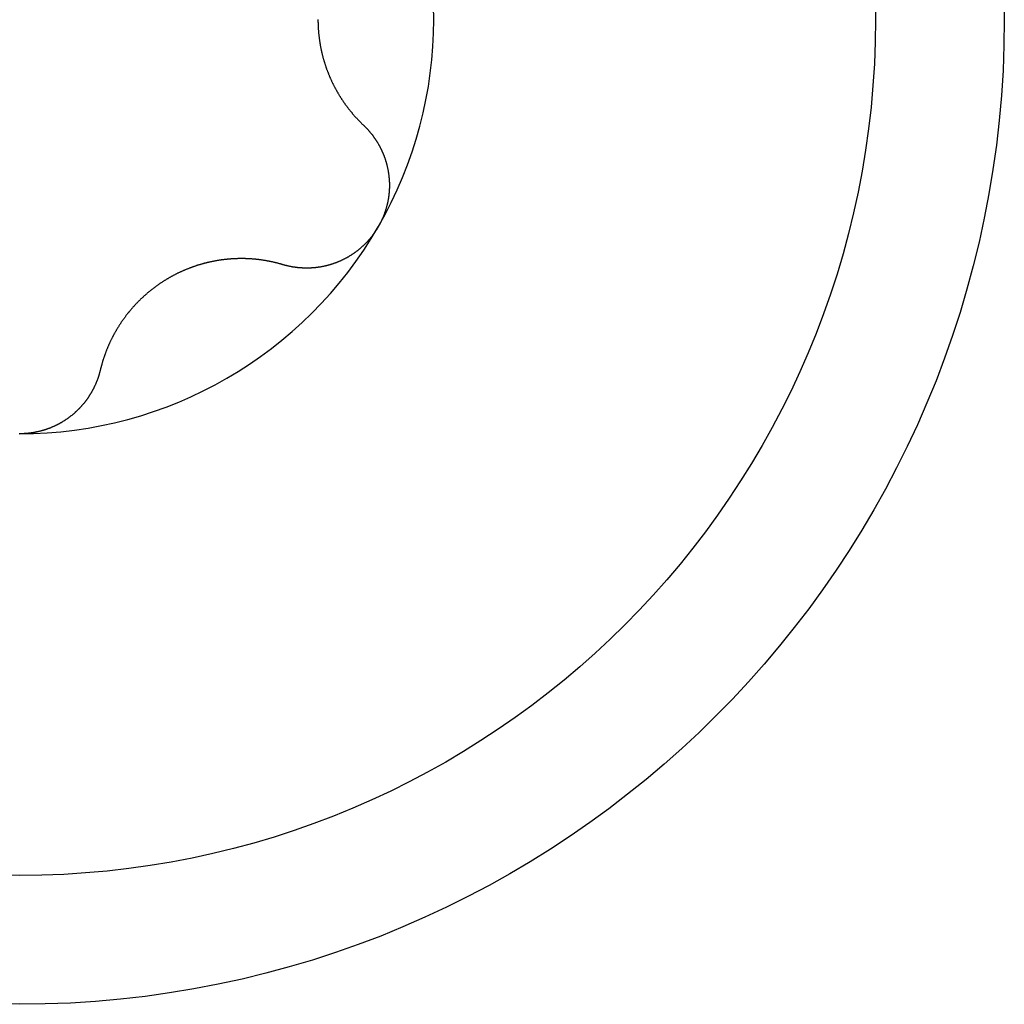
# Model space of a CAD drawing. Extents: x 1107 to 4046, y 937 to 3355.
# Tile 655 of 656: x 2133.98 to 2139.33, y 2930.67 to 2936.02. Entities that reach past the tile are written whole.
import ezdxf

# ---------------------------------------------------------------- set-up
doc = ezdxf.new("R2010")
doc.units = 0
doc.layers.add('KF_VIDA_L___C_BOTTOM', color=7, linetype='CONTINUOUS')

# ---------------------------------------------------------------- blocks, each defined once
blk = doc.blocks.new('KF_VIDA_L___C_BOTTOM')
at = {"layer": 'KF_VIDA_L___C_BOTTOM'}
for points in [[(-51.3793, 61.0014, 0), (-51.3793, 60.9986, 0), (-51.3793, 60.9957, 0), (-51.3793, 60.9928, 0), (-51.3792, 60.9898, 0), (-51.3792, 60.9869, 0), (-51.3791, 60.984, 0), (-51.3791, 60.9811, 0), (-51.379, 60.9782, 0), (-51.3789, 60.9752, 0), (-51.3788, 60.9723, 0), (-51.3787, 60.9694, 0), (-51.3785, 60.9664, 0), (-51.3784, 60.9635, 0), (-51.3783, 60.9606, 0), (-51.3781, 60.9576, 0), (-51.3779, 60.9547, 0), (-51.3778, 60.9517, 0), (-51.3776, 60.9488, 0), (-51.3774, 60.9458, 0), (-51.3771, 60.9428, 0), (-51.3769, 60.9399, 0), (-51.3767, 60.9369, 0), (-51.3764, 60.9339, 0), (-51.3762, 60.931, 0), (-51.3759, 60.928, 0), (-51.3756, 60.925, 0), (-51.3753, 60.9221, 0), (-51.375, 60.9191, 0), (-51.3747, 60.9161, 0), (-51.3744, 60.9131, 0), (-51.374, 60.9102, 0), (-51.3737, 60.9072, 0), (-51.3733, 60.9042, 0), (-51.3729, 60.9012, 0), (-51.3726, 60.8982, 0), (-51.3722, 60.8953, 0), (-51.3718, 60.8923, 0), (-51.3713, 60.8893, 0), (-51.3709, 60.8863, 0), (-51.3705, 60.8833, 0), (-51.37, 60.8804, 0), (-51.3695, 60.8774, 0), (-51.3691, 60.8744, 0), (-51.3686, 60.8714, 0), (-51.3681, 60.8684, 0), (-51.3676, 60.8655, 0), (-51.3671, 60.8625, 0), (-51.3665, 60.8595, 0), (-51.366, 60.8565, 0), (-51.3654, 60.8536, 0), (-51.3649, 60.8506, 0), (-51.3643, 60.8476, 0), (-51.3637, 60.8447, 0), (-51.3631, 60.8417, 0), (-51.3625, 60.8387, 0), (-51.3619, 60.8358, 0), (-51.3613, 60.8328, 0), (-51.3606, 60.8299, 0), (-51.36, 60.8269, 0), (-51.3593, 60.824, 0), (-51.3586, 60.821, 0), (-51.3579, 60.8181, 0), (-51.3572, 60.8151, 0), (-51.3565, 60.8122, 0), (-51.3558, 60.8093, 0), (-51.3551, 60.8063, 0), (-51.3543, 60.8034, 0), (-51.3536, 60.8005, 0), (-51.3528, 60.7975, 0), (-51.352, 60.7946, 0), (-51.3512, 60.7917, 0), (-51.3504, 60.7888, 0), (-51.3496, 60.7859, 0), (-51.3488, 60.783, 0), (-51.348, 60.7801, 0), (-51.3471, 60.7772, 0), (-51.3463, 60.7743, 0), (-51.3454, 60.7715, 0), (-51.3445, 60.7686, 0), (-51.3436, 60.7657, 0), (-51.3427, 60.7628, 0), (-51.3418, 60.76, 0), (-51.3409, 60.7571, 0), (-51.34, 60.7543, 0), (-51.339, 60.7514, 0), (-51.3381, 60.7486, 0), (-51.3371, 60.7458, 0), (-51.3361, 60.7429, 0), (-51.3352, 60.7401, 0), (-51.3342, 60.7373, 0), (-51.3332, 60.7345, 0), (-51.3321, 60.7317, 0), (-51.3311, 60.7289, 0), (-51.3301, 60.7261, 0), (-51.329, 60.7233, 0), (-51.328, 60.7205, 0), (-51.3269, 60.7178, 0), (-51.3259, 60.715, 0), (-51.3248, 60.7122, 0), (-51.3237, 60.7095, 0), (-51.3226, 60.7068, 0), (-51.3215, 60.704, 0), (-51.3204, 60.7013, 0), (-51.3192, 60.6986, 0), (-51.3181, 60.6958, 0), (-51.317, 60.6931, 0), (-51.3158, 60.6904, 0), (-51.3146, 60.6877, 0), (-51.3135, 60.6851, 0), (-51.3123, 60.6824, 0), (-51.3111, 60.6797, 0), (-51.3099, 60.677, 0), (-51.3087, 60.6744, 0), (-51.3075, 60.6717, 0), (-51.3063, 60.6691, 0), (-51.305, 60.6665, 0), (-51.3038, 60.6638, 0), (-51.3026, 60.6612, 0), (-51.3013, 60.6586, 0), (-51.3001, 60.656, 0), (-51.2988, 60.6534, 0), (-51.2975, 60.6508, 0), (-51.2963, 60.6483, 0), (-51.295, 60.6457, 0), (-51.2937, 60.6431, 0), (-51.2924, 60.6406, 0), (-51.2911, 60.638, 0), (-51.2898, 60.6355, 0), (-51.2884, 60.633, 0), (-51.2871, 60.6305, 0), (-51.2858, 60.628, 0), (-51.2844, 60.6255, 0), (-51.2831, 60.623, 0), (-51.2817, 60.6205, 0), (-51.2804, 60.6181, 0), (-51.279, 60.6156, 0), (-51.2777, 60.6132, 0), (-51.2763, 60.6107, 0), (-51.2749, 60.6083, 0), (-51.2735, 60.6059, 0), (-51.2721, 60.6035, 0), (-51.2707, 60.6011, 0), (-51.2693, 60.5987, 0), (-51.2679, 60.5963, 0), (-51.2665, 60.5939, 0), (-51.2651, 60.5916, 0), (-51.2637, 60.5892, 0), (-51.2622, 60.5869, 0), (-51.2608, 60.5846, 0), (-51.2594, 60.5823, 0), (-51.2579, 60.58, 0), (-51.2565, 60.5777, 0), (-51.255, 60.5754, 0), (-51.2536, 60.5731, 0), (-51.2521, 60.5709, 0), (-51.2506, 60.5686, 0), (-51.2492, 60.5664, 0), (-51.2477, 60.5642, 0), (-51.2462, 60.562, 0), (-51.2447, 60.5597, 0), (-51.2432, 60.5575, 0), (-51.2417, 60.5553, 0), (-51.2402, 60.5531, 0), (-51.2387, 60.5509, 0), (-51.2372, 60.5487, 0), (-51.2356, 60.5465, 0), (-51.2341, 60.5443, 0), (-51.2325, 60.5422, 0), (-51.231, 60.54, 0), (-51.2294, 60.5378, 0), (-51.2278, 60.5356, 0), (-51.2262, 60.5335, 0), (-51.2246, 60.5313, 0), (-51.223, 60.5291, 0), (-51.2214, 60.527, 0), (-51.2197, 60.5248, 0), (-51.2181, 60.5227, 0), (-51.2165, 60.5205, 0), (-51.2148, 60.5184, 0), (-51.2132, 60.5162, 0), (-51.2115, 60.5141, 0), (-51.2098, 60.512, 0), (-51.2081, 60.5098, 0), (-51.2064, 60.5077, 0), (-51.2047, 60.5056, 0), (-51.203, 60.5035, 0), (-51.2013, 60.5014, 0), (-51.1996, 60.4993, 0), (-51.1978, 60.4972, 0), (-51.1961, 60.4951, 0), (-51.1943, 60.493, 0), (-51.1926, 60.4909, 0), (-51.1908, 60.4888, 0), (-51.189, 60.4868, 0), (-51.1873, 60.4847, 0), (-51.1855, 60.4826, 0), (-51.1837, 60.4806, 0), (-51.1819, 60.4785, 0), (-51.1801, 60.4765, 0), (-51.1782, 60.4744, 0), (-51.1764, 60.4724, 0), (-51.1746, 60.4704, 0), (-51.1727, 60.4684, 0), (-51.1709, 60.4663, 0), (-51.169, 60.4643, 0), (-51.1671, 60.4623, 0), (-51.1653, 60.4603, 0), (-51.1634, 60.4583, 0), (-51.1615, 60.4563, 0), (-51.1596, 60.4544, 0), (-51.1577, 60.4524, 0), (-51.1558, 60.4504, 0), (-51.1539, 60.4484, 0), (-51.1519, 60.4465, 0), (-51.15, 60.4445, 0), (-51.1481, 60.4426, 0), (-51.1461, 60.4407, 0), (-51.1442, 60.4387, 0), (-51.1422, 60.4368, 0), (-51.1402, 60.4349, 0), (-51.1383, 60.433, 0), (-51.1363, 60.4311, 0), (-51.1343, 60.4292, 0), (-51.1323, 60.4273, 0)], [(-51.1323, 60.4273, 0), (-51.1307, 60.4257, 0), (-51.129, 60.4242, 0), (-51.1274, 60.4226, 0), (-51.1258, 60.421, 0), (-51.1242, 60.4194, 0), (-51.1226, 60.4178, 0), (-51.121, 60.4162, 0), (-51.1194, 60.4146, 0), (-51.1179, 60.413, 0), (-51.1163, 60.4114, 0), (-51.1147, 60.4097, 0), (-51.1132, 60.4081, 0), (-51.1116, 60.4064, 0), (-51.1101, 60.4048, 0), (-51.1086, 60.4031, 0), (-51.1071, 60.4014, 0), (-51.1056, 60.3997, 0), (-51.1041, 60.398, 0), (-51.1026, 60.3963, 0), (-51.1011, 60.3946, 0), (-51.0996, 60.3929, 0), (-51.0981, 60.3912, 0), (-51.0967, 60.3894, 0), (-51.0952, 60.3877, 0), (-51.0938, 60.386, 0), (-51.0923, 60.3842, 0), (-51.0909, 60.3824, 0), (-51.0895, 60.3807, 0), (-51.0881, 60.3789, 0), (-51.0867, 60.3771, 0), (-51.0853, 60.3753, 0), (-51.0839, 60.3735, 0), (-51.0826, 60.3717, 0), (-51.0812, 60.3699, 0), (-51.0798, 60.3681, 0), (-51.0785, 60.3663, 0), (-51.0772, 60.3644, 0), (-51.0758, 60.3626, 0), (-51.0745, 60.3607, 0), (-51.0732, 60.3589, 0), (-51.0719, 60.357, 0), (-51.0706, 60.3552, 0), (-51.0693, 60.3533, 0), (-51.0681, 60.3514, 0), (-51.0668, 60.3495, 0), (-51.0655, 60.3476, 0), (-51.0643, 60.3458, 0), (-51.0631, 60.3439, 0), (-51.0618, 60.3419, 0), (-51.0606, 60.34, 0), (-51.0594, 60.3381, 0), (-51.0582, 60.3362, 0), (-51.057, 60.3343, 0), (-51.0559, 60.3323, 0), (-51.0547, 60.3304, 0), (-51.0535, 60.3284, 0), (-51.0524, 60.3265, 0), (-51.0513, 60.3245, 0), (-51.0501, 60.3226, 0), (-51.049, 60.3206, 0), (-51.0479, 60.3186, 0), (-51.0468, 60.3167, 0), (-51.0457, 60.3147, 0), (-51.0447, 60.3127, 0), (-51.0436, 60.3107, 0), (-51.0425, 60.3087, 0), (-51.0415, 60.3067, 0), (-51.0405, 60.3047, 0), (-51.0394, 60.3027, 0), (-51.0384, 60.3007, 0), (-51.0374, 60.2987, 0), (-51.0364, 60.2967, 0), (-51.0354, 60.2946, 0), (-51.0345, 60.2926, 0), (-51.0335, 60.2906, 0), (-51.0326, 60.2885, 0), (-51.0316, 60.2865, 0), (-51.0307, 60.2844, 0), (-51.0298, 60.2824, 0), (-51.0289, 60.2803, 0), (-51.028, 60.2783, 0), (-51.0271, 60.2762, 0), (-51.0262, 60.2742, 0), (-51.0254, 60.2721, 0), (-51.0245, 60.27, 0), (-51.0237, 60.2679, 0), (-51.0228, 60.2659, 0), (-51.022, 60.2638, 0), (-51.0212, 60.2617, 0), (-51.0204, 60.2596, 0), (-51.0196, 60.2574, 0), (-51.0188, 60.2553, 0), (-51.018, 60.2532, 0), (-51.0173, 60.251, 0), (-51.0165, 60.2489, 0), (-51.0158, 60.2467, 0), (-51.015, 60.2446, 0), (-51.0143, 60.2424, 0), (-51.0136, 60.2402, 0), (-51.0129, 60.238, 0), (-51.0122, 60.2358, 0), (-51.0115, 60.2336, 0), (-51.0108, 60.2314, 0), (-51.0102, 60.2292, 0), (-51.0095, 60.227, 0), (-51.0089, 60.2247, 0), (-51.0083, 60.2225, 0), (-51.0076, 60.2203, 0), (-51.007, 60.218, 0), (-51.0064, 60.2157, 0), (-51.0058, 60.2135, 0), (-51.0052, 60.2112, 0), (-51.0047, 60.2089, 0), (-51.0041, 60.2067, 0), (-51.0036, 60.2044, 0), (-51.003, 60.2021, 0), (-51.0025, 60.1998, 0), (-51.002, 60.1975, 0), (-51.0015, 60.1952, 0), (-51.001, 60.1929, 0), (-51.0005, 60.1905, 0), (-51.0001, 60.1882, 0), (-50.9996, 60.1859, 0), (-50.9992, 60.1836, 0), (-50.9987, 60.1812, 0), (-50.9983, 60.1789, 0), (-50.9979, 60.1765, 0), (-50.9975, 60.1742, 0), (-50.9971, 60.1718, 0), (-50.9967, 60.1695, 0), (-50.9964, 60.1671, 0), (-50.996, 60.1647, 0), (-50.9957, 60.1624, 0), (-50.9953, 60.16, 0), (-50.995, 60.1576, 0), (-50.9947, 60.1552, 0), (-50.9944, 60.1528, 0), (-50.9941, 60.1504, 0), (-50.9939, 60.148, 0), (-50.9936, 60.1456, 0), (-50.9934, 60.1432, 0), (-50.9931, 60.1408, 0), (-50.9929, 60.1384, 0), (-50.9927, 60.136, 0), (-50.9925, 60.1336, 0), (-50.9923, 60.1312, 0), (-50.9922, 60.1288, 0), (-50.992, 60.1264, 0), (-50.9919, 60.1239, 0), (-50.9918, 60.1215, 0), (-50.9916, 60.1191, 0), (-50.9915, 60.1167, 0), (-50.9914, 60.1142, 0), (-50.9914, 60.1118, 0), (-50.9913, 60.1094, 0), (-50.9913, 60.1069, 0), (-50.9912, 60.1045, 0), (-50.9912, 60.1021, 0), (-50.9912, 60.0996, 0), (-50.9912, 60.0972, 0), (-50.9912, 60.0947, 0), (-50.9912, 60.0923, 0), (-50.9913, 60.0898, 0), (-50.9913, 60.0874, 0), (-50.9914, 60.085, 0), (-50.9915, 60.0825, 0), (-50.9916, 60.0801, 0), (-50.9917, 60.0776, 0), (-50.9918, 60.0752, 0), (-50.992, 60.0727, 0), (-50.9921, 60.0703, 0), (-50.9923, 60.0678, 0), (-50.9925, 60.0654, 0), (-50.9927, 60.0629, 0), (-50.9929, 60.0605, 0), (-50.9931, 60.058, 0), (-50.9934, 60.0556, 0), (-50.9936, 60.0532, 0), (-50.9939, 60.0507, 0), (-50.9942, 60.0483, 0), (-50.9945, 60.0458, 0), (-50.9948, 60.0434, 0), (-50.9951, 60.0409, 0), (-50.9954, 60.0385, 0), (-50.9958, 60.0361, 0), (-50.9961, 60.0336, 0), (-50.9965, 60.0312, 0), (-50.9969, 60.0288, 0), (-50.9973, 60.0263, 0), (-50.9977, 60.0239, 0), (-50.9982, 60.0215, 0), (-50.9986, 60.019, 0), (-50.9991, 60.0166, 0), (-50.9995, 60.0142, 0), (-51, 60.0118, 0), (-51.0005, 60.0094, 0), (-51.001, 60.007, 0), (-51.0015, 60.0045, 0), (-51.0021, 60.0021, 0), (-51.0026, 59.9997, 0), (-51.0032, 59.9973, 0), (-51.0037, 59.9949, 0), (-51.0043, 59.9925, 0), (-51.0049, 59.9901, 0), (-51.0055, 59.9878, 0), (-51.0062, 59.9854, 0), (-51.0068, 59.983, 0), (-51.0075, 59.9806, 0), (-51.0081, 59.9782, 0), (-51.0088, 59.9759, 0), (-51.0095, 59.9735, 0), (-51.0102, 59.9711, 0), (-51.0109, 59.9688, 0), (-51.0116, 59.9664, 0), (-51.0123, 59.9641, 0), (-51.0131, 59.9617, 0), (-51.0139, 59.9594, 0), (-51.0146, 59.9571, 0), (-51.0154, 59.9547, 0), (-51.0162, 59.9524, 0), (-51.017, 59.9501, 0), (-51.0178, 59.9478, 0), (-51.0187, 59.9455, 0), (-51.0195, 59.9432, 0), (-51.0204, 59.9409, 0), (-51.0213, 59.9386, 0), (-51.0221, 59.9363, 0), (-51.023, 59.934, 0), (-51.0239, 59.9317, 0), (-51.0248, 59.9295, 0), (-51.0258, 59.9272, 0), (-51.0267, 59.9249, 0), (-51.0277, 59.9227, 0), (-51.0286, 59.9205, 0), (-51.0296, 59.9182, 0), (-51.0306, 59.916, 0), (-51.0316, 59.9138, 0), (-51.0326, 59.9115, 0), (-51.0336, 59.9093, 0), (-51.0346, 59.9071, 0), (-51.0357, 59.9049, 0), (-51.0367, 59.9027, 0), (-51.0378, 59.9006, 0), (-51.0389, 59.8984, 0), (-51.04, 59.8962, 0), (-51.0411, 59.8941, 0), (-51.0422, 59.8919, 0), (-51.0433, 59.8898, 0), (-51.0444, 59.8876, 0), (-51.0456, 59.8855, 0), (-51.0467, 59.8834, 0), (-51.0479, 59.8813, 0), (-51.0491, 59.8792, 0), (-51.0502, 59.8771, 0), (-51.0514, 59.875, 0)], [(-51.0514, 59.875, 0), (-51.0527, 59.8729, 0), (-51.0539, 59.8708, 0), (-51.0551, 59.8688, 0), (-51.0563, 59.8667, 0), (-51.0576, 59.8647, 0), (-51.0589, 59.8626, 0), (-51.0602, 59.8606, 0), (-51.0615, 59.8585, 0), (-51.0628, 59.8565, 0), (-51.0641, 59.8545, 0), (-51.0654, 59.8524, 0), (-51.0668, 59.8504, 0), (-51.0681, 59.8484, 0), (-51.0695, 59.8464, 0), (-51.0709, 59.8444, 0), (-51.0723, 59.8424, 0), (-51.0737, 59.8404, 0), (-51.0751, 59.8384, 0), (-51.0765, 59.8364, 0), (-51.0779, 59.8345, 0), (-51.0794, 59.8325, 0), (-51.0809, 59.8306, 0), (-51.0823, 59.8286, 0), (-51.0838, 59.8267, 0), (-51.0853, 59.8247, 0), (-51.0868, 59.8228, 0), (-51.0883, 59.8209, 0), (-51.0899, 59.819, 0), (-51.0914, 59.8171, 0), (-51.093, 59.8152, 0), (-51.0945, 59.8133, 0), (-51.0961, 59.8114, 0), (-51.0977, 59.8095, 0), (-51.0993, 59.8076, 0), (-51.1009, 59.8058, 0), (-51.1025, 59.8039, 0), (-51.1041, 59.8021, 0), (-51.1057, 59.8002, 0), (-51.1074, 59.7984, 0), (-51.109, 59.7966, 0), (-51.1107, 59.7948, 0), (-51.1124, 59.793, 0), (-51.1141, 59.7912, 0), (-51.1158, 59.7894, 0), (-51.1175, 59.7876, 0), (-51.1192, 59.7859, 0), (-51.1209, 59.7841, 0), (-51.1226, 59.7823, 0), (-51.1244, 59.7806, 0), (-51.1261, 59.7789, 0), (-51.1279, 59.7771, 0), (-51.1297, 59.7754, 0), (-51.1315, 59.7737, 0), (-51.1333, 59.772, 0), (-51.1351, 59.7703, 0), (-51.1369, 59.7687, 0), (-51.1387, 59.767, 0), (-51.1405, 59.7653, 0), (-51.1423, 59.7637, 0), (-51.1442, 59.7621, 0), (-51.146, 59.7604, 0), (-51.1479, 59.7588, 0), (-51.1498, 59.7572, 0), (-51.1516, 59.7556, 0), (-51.1535, 59.754, 0), (-51.1554, 59.7525, 0), (-51.1573, 59.7509, 0), (-51.1592, 59.7493, 0), (-51.1612, 59.7478, 0), (-51.1631, 59.7463, 0), (-51.165, 59.7447, 0), (-51.167, 59.7432, 0), (-51.1689, 59.7417, 0), (-51.1709, 59.7402, 0), (-51.1729, 59.7388, 0), (-51.1748, 59.7373, 0), (-51.1768, 59.7358, 0), (-51.1788, 59.7344, 0), (-51.1808, 59.733, 0), (-51.1828, 59.7316, 0), (-51.1848, 59.7301, 0), (-51.1868, 59.7288, 0), (-51.1889, 59.7274, 0), (-51.1909, 59.726, 0), (-51.1929, 59.7246, 0), (-51.195, 59.7233, 0), (-51.1971, 59.722, 0), (-51.1991, 59.7206, 0), (-51.2012, 59.7193, 0), (-51.2033, 59.718, 0), (-51.2053, 59.7167, 0), (-51.2074, 59.7155, 0), (-51.2095, 59.7142, 0), (-51.2116, 59.713, 0), (-51.2137, 59.7117, 0), (-51.2158, 59.7105, 0), (-51.218, 59.7093, 0), (-51.2201, 59.7081, 0), (-51.2222, 59.7069, 0), (-51.2243, 59.7057, 0), (-51.2265, 59.7046, 0), (-51.2286, 59.7034, 0), (-51.2308, 59.7023, 0), (-51.2329, 59.7012, 0), (-51.2351, 59.7, 0), (-51.2373, 59.6989, 0), (-51.2394, 59.6979, 0), (-51.2416, 59.6968, 0), (-51.2438, 59.6957, 0), (-51.246, 59.6947, 0), (-51.2481, 59.6936, 0), (-51.2503, 59.6926, 0), (-51.2525, 59.6916, 0), (-51.2547, 59.6906, 0), (-51.2569, 59.6896, 0), (-51.2591, 59.6886, 0), (-51.2613, 59.6877, 0), (-51.2635, 59.6867, 0), (-51.2658, 59.6858, 0), (-51.268, 59.6848, 0), (-51.2702, 59.6839, 0), (-51.2724, 59.683, 0), (-51.2746, 59.6821, 0), (-51.2769, 59.6812, 0), (-51.2791, 59.6804, 0), (-51.2813, 59.6795, 0), (-51.2836, 59.6787, 0), (-51.2858, 59.6778, 0), (-51.288, 59.677, 0), (-51.2903, 59.6762, 0), (-51.2925, 59.6754, 0), (-51.2948, 59.6747, 0), (-51.297, 59.6739, 0), (-51.2993, 59.6731, 0), (-51.3015, 59.6724, 0), (-51.3038, 59.6717, 0), (-51.306, 59.6709, 0), (-51.3083, 59.6702, 0), (-51.3105, 59.6695, 0), (-51.3128, 59.6689, 0), (-51.315, 59.6682, 0), (-51.3173, 59.6675, 0), (-51.3195, 59.6669, 0), (-51.3218, 59.6663, 0), (-51.324, 59.6656, 0), (-51.3263, 59.665, 0), (-51.3285, 59.6644, 0), (-51.3308, 59.6638, 0), (-51.333, 59.6633, 0), (-51.3353, 59.6627, 0), (-51.3375, 59.6622, 0), (-51.3398, 59.6616, 0), (-51.3421, 59.6611, 0), (-51.3443, 59.6606, 0), (-51.3465, 59.6601, 0), (-51.3488, 59.6596, 0), (-51.351, 59.6592, 0), (-51.3533, 59.6587, 0), (-51.3555, 59.6583, 0), (-51.3578, 59.6578, 0), (-51.36, 59.6574, 0), (-51.3623, 59.657, 0), (-51.3645, 59.6566, 0), (-51.3667, 59.6562, 0), (-51.369, 59.6558, 0), (-51.3712, 59.6555, 0), (-51.3734, 59.6551, 0), (-51.3756, 59.6548, 0), (-51.3779, 59.6545, 0), (-51.3801, 59.6542, 0), (-51.3823, 59.6539, 0), (-51.3845, 59.6536, 0), (-51.3867, 59.6533, 0), (-51.389, 59.653, 0), (-51.3912, 59.6528, 0), (-51.3934, 59.6525, 0), (-51.3957, 59.6523, 0), (-51.3979, 59.6521, 0), (-51.4001, 59.6519, 0), (-51.4024, 59.6517, 0), (-51.4046, 59.6515, 0), (-51.4069, 59.6513, 0), (-51.4091, 59.6512, 0), (-51.4113, 59.651, 0), (-51.4136, 59.6509, 0), (-51.4158, 59.6507, 0), (-51.4181, 59.6506, 0), (-51.4203, 59.6505, 0), (-51.4226, 59.6504, 0), (-51.4249, 59.6503, 0), (-51.4271, 59.6503, 0), (-51.4294, 59.6502, 0), (-51.4316, 59.6502, 0), (-51.4339, 59.6501, 0), (-51.4361, 59.6501, 0), (-51.4384, 59.6501, 0), (-51.4407, 59.6501, 0), (-51.4429, 59.6501, 0), (-51.4452, 59.6501, 0), (-51.4475, 59.6501, 0), (-51.4497, 59.6502, 0), (-51.452, 59.6502, 0), (-51.4542, 59.6503, 0), (-51.4565, 59.6504, 0), (-51.4588, 59.6504, 0), (-51.461, 59.6505, 0), (-51.4633, 59.6506, 0), (-51.4656, 59.6508, 0), (-51.4678, 59.6509, 0), (-51.4701, 59.651, 0), (-51.4723, 59.6512, 0), (-51.4746, 59.6513, 0), (-51.4769, 59.6515, 0), (-51.4791, 59.6517, 0), (-51.4814, 59.6519, 0), (-51.4836, 59.6521, 0), (-51.4859, 59.6523, 0), (-51.4881, 59.6526, 0), (-51.4904, 59.6528, 0), (-51.4927, 59.6531, 0), (-51.4949, 59.6533, 0), (-51.4972, 59.6536, 0), (-51.4994, 59.6539, 0), (-51.5017, 59.6542, 0), (-51.5039, 59.6545, 0), (-51.5061, 59.6548, 0), (-51.5084, 59.6551, 0), (-51.5106, 59.6555, 0), (-51.5129, 59.6558, 0), (-51.5151, 59.6562, 0), (-51.5173, 59.6566, 0), (-51.5196, 59.6569, 0), (-51.5218, 59.6573, 0), (-51.524, 59.6578, 0), (-51.5263, 59.6582, 0), (-51.5285, 59.6586, 0), (-51.5307, 59.659, 0), (-51.5329, 59.6595, 0), (-51.5351, 59.66, 0), (-51.5373, 59.6604, 0), (-51.5396, 59.6609, 0), (-51.5418, 59.6614, 0), (-51.544, 59.6619, 0), (-51.5462, 59.6624, 0), (-51.5484, 59.663, 0), (-51.5506, 59.6635, 0), (-51.5528, 59.6641, 0), (-51.5549, 59.6646, 0), (-51.5571, 59.6652, 0), (-51.5593, 59.6658, 0), (-51.5615, 59.6664, 0), (-51.5637, 59.667, 0), (-51.5658, 59.6676, 0), (-51.568, 59.6682, 0), (-51.5702, 59.6689, 0)], [(-51.5702, 59.6689, 0), (-51.5728, 59.6697, 0), (-51.5754, 59.6704, 0), (-51.5781, 59.6712, 0), (-51.5807, 59.672, 0), (-51.5834, 59.6727, 0), (-51.586, 59.6734, 0), (-51.5887, 59.6742, 0), (-51.5913, 59.6749, 0), (-51.594, 59.6756, 0), (-51.5966, 59.6763, 0), (-51.5993, 59.677, 0), (-51.6019, 59.6777, 0), (-51.6046, 59.6783, 0), (-51.6073, 59.679, 0), (-51.6099, 59.6796, 0), (-51.6126, 59.6803, 0), (-51.6153, 59.6809, 0), (-51.6179, 59.6815, 0), (-51.6206, 59.6822, 0), (-51.6233, 59.6828, 0), (-51.6259, 59.6834, 0), (-51.6286, 59.6839, 0), (-51.6313, 59.6845, 0), (-51.634, 59.6851, 0), (-51.6367, 59.6856, 0), (-51.6393, 59.6862, 0), (-51.642, 59.6867, 0), (-51.6447, 59.6873, 0), (-51.6474, 59.6878, 0), (-51.6501, 59.6883, 0), (-51.6527, 59.6888, 0), (-51.6554, 59.6893, 0), (-51.6581, 59.6898, 0), (-51.6608, 59.6902, 0), (-51.6635, 59.6907, 0), (-51.6662, 59.6911, 0), (-51.6688, 59.6916, 0), (-51.6715, 59.692, 0), (-51.6742, 59.6924, 0), (-51.6769, 59.6929, 0), (-51.6796, 59.6933, 0), (-51.6823, 59.6937, 0), (-51.6849, 59.6941, 0), (-51.6876, 59.6944, 0), (-51.6903, 59.6948, 0), (-51.693, 59.6952, 0), (-51.6957, 59.6955, 0), (-51.6984, 59.6959, 0), (-51.701, 59.6962, 0), (-51.7037, 59.6965, 0), (-51.7064, 59.6968, 0), (-51.7091, 59.6971, 0), (-51.7117, 59.6974, 0), (-51.7144, 59.6977, 0), (-51.7171, 59.698, 0), (-51.7198, 59.6982, 0), (-51.7224, 59.6985, 0), (-51.7251, 59.6987, 0), (-51.7278, 59.699, 0), (-51.7304, 59.6992, 0), (-51.7331, 59.6994, 0), (-51.7358, 59.6996, 0), (-51.7384, 59.6998, 0), (-51.7411, 59.7, 0), (-51.7438, 59.7002, 0), (-51.7464, 59.7004, 0), (-51.7491, 59.7005, 0), (-51.7517, 59.7007, 0), (-51.7544, 59.7008, 0), (-51.7571, 59.701, 0), (-51.7598, 59.7011, 0), (-51.7625, 59.7012, 0), (-51.7652, 59.7013, 0), (-51.7679, 59.7014, 0), (-51.7706, 59.7015, 0), (-51.7734, 59.7016, 0), (-51.7761, 59.7017, 0), (-51.7788, 59.7017, 0), (-51.7816, 59.7018, 0), (-51.7844, 59.7018, 0), (-51.7871, 59.7018, 0), (-51.7899, 59.7019, 0), (-51.7927, 59.7019, 0), (-51.7954, 59.7019, 0), (-51.7982, 59.7019, 0), (-51.801, 59.7019, 0), (-51.8038, 59.7018, 0), (-51.8066, 59.7018, 0), (-51.8094, 59.7017, 0), (-51.8122, 59.7017, 0), (-51.8151, 59.7016, 0), (-51.8179, 59.7015, 0), (-51.8207, 59.7015, 0), (-51.8235, 59.7014, 0), (-51.8264, 59.7012, 0), (-51.8292, 59.7011, 0), (-51.8321, 59.701, 0), (-51.8349, 59.7009, 0), (-51.8378, 59.7007, 0), (-51.8406, 59.7006, 0), (-51.8435, 59.7004, 0), (-51.8464, 59.7002, 0), (-51.8493, 59.7, 0), (-51.8521, 59.6998, 0), (-51.855, 59.6996, 0), (-51.8579, 59.6994, 0), (-51.8608, 59.6991, 0), (-51.8637, 59.6989, 0), (-51.8666, 59.6986, 0), (-51.8695, 59.6984, 0), (-51.8724, 59.6981, 0), (-51.8753, 59.6978, 0), (-51.8782, 59.6975, 0), (-51.8811, 59.6972, 0), (-51.884, 59.6969, 0), (-51.8869, 59.6966, 0), (-51.8898, 59.6962, 0), (-51.8927, 59.6959, 0), (-51.8956, 59.6955, 0), (-51.8986, 59.6951, 0), (-51.9015, 59.6947, 0), (-51.9044, 59.6943, 0), (-51.9073, 59.6939, 0), (-51.9103, 59.6935, 0), (-51.9132, 59.6931, 0), (-51.9161, 59.6926, 0), (-51.919, 59.6922, 0), (-51.922, 59.6917, 0), (-51.9249, 59.6912, 0), (-51.9278, 59.6908, 0), (-51.9308, 59.6903, 0), (-51.9337, 59.6897, 0), (-51.9366, 59.6892, 0), (-51.9396, 59.6887, 0), (-51.9425, 59.6881, 0), (-51.9454, 59.6876, 0), (-51.9484, 59.687, 0), (-51.9513, 59.6864, 0), (-51.9543, 59.6858, 0), (-51.9572, 59.6852, 0), (-51.9601, 59.6846, 0), (-51.9631, 59.684, 0), (-51.966, 59.6833, 0), (-51.9689, 59.6827, 0), (-51.9718, 59.682, 0), (-51.9748, 59.6814, 0), (-51.9777, 59.6807, 0), (-51.9806, 59.68, 0), (-51.9836, 59.6792, 0), (-51.9865, 59.6785, 0), (-51.9894, 59.6778, 0), (-51.9923, 59.677, 0), (-51.9952, 59.6763, 0), (-51.9982, 59.6755, 0), (-52.0011, 59.6747, 0), (-52.004, 59.6739, 0), (-52.0069, 59.6731, 0), (-52.0098, 59.6723, 0), (-52.0127, 59.6715, 0), (-52.0156, 59.6706, 0), (-52.0185, 59.6698, 0), (-52.0214, 59.6689, 0), (-52.0243, 59.668, 0), (-52.0272, 59.6671, 0), (-52.0301, 59.6662, 0), (-52.033, 59.6653, 0), (-52.0358, 59.6644, 0), (-52.0387, 59.6635, 0), (-52.0416, 59.6625, 0), (-52.0445, 59.6616, 0), (-52.0473, 59.6606, 0), (-52.0502, 59.6596, 0), (-52.0531, 59.6586, 0), (-52.0559, 59.6576, 0), (-52.0588, 59.6566, 0), (-52.0616, 59.6556, 0), (-52.0644, 59.6546, 0), (-52.0673, 59.6536, 0), (-52.0701, 59.6525, 0), (-52.0729, 59.6514, 0), (-52.0758, 59.6504, 0), (-52.0786, 59.6493, 0), (-52.0814, 59.6482, 0), (-52.0842, 59.6471, 0), (-52.087, 59.646, 0), (-52.0898, 59.6449, 0), (-52.0926, 59.6438, 0), (-52.0954, 59.6426, 0), (-52.0982, 59.6415, 0), (-52.1009, 59.6403, 0), (-52.1037, 59.6391, 0), (-52.1065, 59.638, 0), (-52.1092, 59.6368, 0), (-52.112, 59.6356, 0), (-52.1147, 59.6344, 0), (-52.1174, 59.6332, 0), (-52.1202, 59.632, 0), (-52.1229, 59.6307, 0), (-52.1256, 59.6295, 0), (-52.1283, 59.6282, 0), (-52.131, 59.627, 0), (-52.1337, 59.6257, 0), (-52.1364, 59.6244, 0), (-52.1391, 59.6231, 0), (-52.1417, 59.6219, 0), (-52.1444, 59.6205, 0), (-52.1471, 59.6192, 0), (-52.1497, 59.6179, 0), (-52.1523, 59.6166, 0), (-52.155, 59.6153, 0), (-52.1576, 59.6139, 0), (-52.1602, 59.6126, 0), (-52.1628, 59.6112, 0), (-52.1654, 59.6098, 0), (-52.168, 59.6085, 0), (-52.1706, 59.6071, 0), (-52.1732, 59.6057, 0), (-52.1757, 59.6043, 0), (-52.1783, 59.6029, 0), (-52.1808, 59.6014, 0), (-52.1834, 59.6, 0), (-52.1859, 59.5986, 0), (-52.1884, 59.5972, 0), (-52.1909, 59.5957, 0), (-52.1934, 59.5942, 0), (-52.1959, 59.5928, 0), (-52.1984, 59.5913, 0), (-52.2009, 59.5898, 0), (-52.2034, 59.5883, 0), (-52.2059, 59.5868, 0), (-52.2084, 59.5852, 0), (-52.2109, 59.5837, 0), (-52.2134, 59.5821, 0), (-52.2159, 59.5806, 0), (-52.2183, 59.579, 0), (-52.2208, 59.5774, 0), (-52.2233, 59.5758, 0), (-52.2258, 59.5742, 0), (-52.2282, 59.5726, 0), (-52.2307, 59.5709, 0), (-52.2332, 59.5693, 0), (-52.2356, 59.5676, 0), (-52.2381, 59.566, 0), (-52.2405, 59.5643, 0), (-52.243, 59.5626, 0), (-52.2454, 59.5609, 0), (-52.2479, 59.5592, 0), (-52.2503, 59.5575, 0), (-52.2527, 59.5558, 0), (-52.2552, 59.554, 0), (-52.2576, 59.5523, 0), (-52.26, 59.5505, 0), (-52.2624, 59.5487, 0), (-52.2648, 59.5469, 0), (-52.2672, 59.5452, 0), (-52.2696, 59.5434, 0), (-52.272, 59.5415, 0), (-52.2744, 59.5397, 0), (-52.2768, 59.5379, 0), (-52.2792, 59.536, 0), (-52.2815, 59.5342, 0), (-52.2839, 59.5323, 0), (-52.2863, 59.5305, 0), (-52.2886, 59.5286, 0), (-52.291, 59.5267, 0), (-52.2933, 59.5248, 0), (-52.2956, 59.5229, 0), (-52.298, 59.5209, 0), (-52.3003, 59.519, 0), (-52.3026, 59.5171, 0), (-52.3049, 59.5151, 0), (-52.3072, 59.5132, 0), (-52.3095, 59.5112, 0), (-52.3118, 59.5092, 0), (-52.3141, 59.5073, 0), (-52.3164, 59.5053, 0), (-52.3186, 59.5033, 0), (-52.3209, 59.5013, 0), (-52.3232, 59.4992, 0), (-52.3254, 59.4972, 0), (-52.3276, 59.4952, 0), (-52.3299, 59.4931, 0), (-52.3321, 59.4911, 0), (-52.3343, 59.489, 0), (-52.3365, 59.487, 0), (-52.3387, 59.4849, 0), (-52.3409, 59.4828, 0), (-52.3431, 59.4807, 0), (-52.3453, 59.4786, 0), (-52.3474, 59.4765, 0), (-52.3496, 59.4744, 0), (-52.3517, 59.4723, 0), (-52.3539, 59.4701, 0), (-52.356, 59.468, 0), (-52.3581, 59.4658, 0), (-52.3602, 59.4637, 0), (-52.3623, 59.4615, 0), (-52.3644, 59.4594, 0), (-52.3665, 59.4572, 0), (-52.3686, 59.455, 0), (-52.3706, 59.4528, 0), (-52.3727, 59.4506, 0), (-52.3747, 59.4484, 0), (-52.3768, 59.4462, 0), (-52.3788, 59.444, 0), (-52.3808, 59.4417, 0), (-52.3828, 59.4395, 0), (-52.3848, 59.4373, 0), (-52.3868, 59.435, 0), (-52.3887, 59.4328, 0), (-52.3907, 59.4305, 0), (-52.3926, 59.4283, 0), (-52.3946, 59.426, 0), (-52.3965, 59.4237, 0), (-52.3984, 59.4214, 0), (-52.4003, 59.4192, 0), (-52.4022, 59.4169, 0), (-52.4041, 59.4146, 0), (-52.406, 59.4123, 0), (-52.4079, 59.41, 0), (-52.4097, 59.4077, 0), (-52.4116, 59.4053, 0), (-52.4134, 59.403, 0), (-52.4153, 59.4007, 0), (-52.4171, 59.3984, 0), (-52.4189, 59.396, 0), (-52.4207, 59.3937, 0), (-52.4225, 59.3914, 0), (-52.4242, 59.389, 0), (-52.426, 59.3867, 0), (-52.4277, 59.3843, 0), (-52.4295, 59.3819, 0), (-52.4312, 59.3796, 0), (-52.4329, 59.3772, 0), (-52.4346, 59.3749, 0), (-52.4363, 59.3725, 0), (-52.438, 59.3701, 0), (-52.4397, 59.3677, 0), (-52.4414, 59.3654, 0), (-52.443, 59.363, 0), (-52.4447, 59.3606, 0), (-52.4463, 59.3582, 0), (-52.4479, 59.3558, 0), (-52.4496, 59.3534, 0), (-52.4512, 59.351, 0), (-52.4527, 59.3486, 0), (-52.4543, 59.3462, 0), (-52.4559, 59.3438, 0), (-52.4574, 59.3414, 0), (-52.459, 59.339, 0), (-52.4605, 59.3366, 0), (-52.4621, 59.3342, 0), (-52.4636, 59.3318, 0), (-52.4651, 59.3294, 0), (-52.4666, 59.327, 0), (-52.468, 59.3246, 0), (-52.4695, 59.3222, 0), (-52.471, 59.3198, 0), (-52.4724, 59.3174, 0), (-52.4738, 59.315, 0), (-52.4753, 59.3126, 0), (-52.4767, 59.3102, 0), (-52.4781, 59.3078, 0), (-52.4795, 59.3053, 0), (-52.4808, 59.3029, 0), (-52.4822, 59.3005, 0), (-52.4836, 59.2981, 0), (-52.4849, 59.2957, 0), (-52.4862, 59.2933, 0), (-52.4876, 59.2909, 0), (-52.4889, 59.2885, 0), (-52.4902, 59.2861, 0), (-52.4914, 59.2837, 0), (-52.4927, 59.2813, 0), (-52.494, 59.2789, 0), (-52.4952, 59.2765, 0), (-52.4965, 59.2741, 0), (-52.4977, 59.2717, 0), (-52.4989, 59.2693, 0), (-52.5001, 59.2669, 0), (-52.5013, 59.2645, 0), (-52.5025, 59.2622, 0), (-52.5036, 59.2598, 0), (-52.5048, 59.2574, 0), (-52.506, 59.255, 0), (-52.5071, 59.2526, 0), (-52.5083, 59.2501, 0), (-52.5094, 59.2477, 0), (-52.5105, 59.2453, 0), (-52.5116, 59.2428, 0), (-52.5128, 59.2404, 0), (-52.5139, 59.238, 0), (-52.515, 59.2355, 0), (-52.5161, 59.233, 0), (-52.5171, 59.2306, 0), (-52.5182, 59.2281, 0), (-52.5193, 59.2256, 0), (-52.5203, 59.2232, 0), (-52.5214, 59.2207, 0), (-52.5224, 59.2182, 0), (-52.5235, 59.2157, 0), (-52.5245, 59.2132, 0), (-52.5255, 59.2107, 0), (-52.5265, 59.2082, 0), (-52.5276, 59.2056, 0), (-52.5286, 59.2031, 0), (-52.5295, 59.2006, 0), (-52.5305, 59.1981, 0), (-52.5315, 59.1955, 0), (-52.5325, 59.193, 0), (-52.5334, 59.1904, 0), (-52.5344, 59.1879, 0), (-52.5353, 59.1853, 0), (-52.5362, 59.1828, 0), (-52.5372, 59.1802, 0), (-52.5381, 59.1776, 0), (-52.539, 59.1751, 0), (-52.5399, 59.1725, 0), (-52.5408, 59.1699, 0), (-52.5417, 59.1673, 0), (-52.5425, 59.1647, 0), (-52.5434, 59.1621, 0), (-52.5443, 59.1595, 0), (-52.5451, 59.1569, 0), (-52.5459, 59.1543, 0), (-52.5468, 59.1517, 0), (-52.5476, 59.1491, 0), (-52.5484, 59.1465, 0), (-52.5492, 59.1439, 0), (-52.55, 59.1412, 0), (-52.5508, 59.1386, 0), (-52.5516, 59.136, 0), (-52.5523, 59.1333, 0), (-52.5531, 59.1307, 0), (-52.5539, 59.1281, 0), (-52.5546, 59.1254, 0), (-52.5553, 59.1228, 0), (-52.5561, 59.1201, 0), (-52.5568, 59.1175, 0), (-52.5575, 59.1148, 0), (-52.5582, 59.1122, 0), (-52.5589, 59.1095, 0), (-52.5595, 59.1068, 0), (-52.5602, 59.1042, 0), (-52.5609, 59.1015, 0), (-52.5615, 59.0988, 0), (-52.5621, 59.0962, 0)], [(-53, 58.75, 0), (-53.0024, 58.75, 0)], [(-52.5621, 59.0962, 0), (-52.5627, 59.094, 0), (-52.5632, 59.0918, 0), (-52.5638, 59.0896, 0), (-52.5643, 59.0874, 0), (-52.5649, 59.0852, 0), (-52.5655, 59.083, 0), (-52.5661, 59.0809, 0), (-52.5667, 59.0787, 0), (-52.5673, 59.0765, 0), (-52.5679, 59.0743, 0), (-52.5686, 59.0722, 0), (-52.5692, 59.07, 0), (-52.5699, 59.0678, 0), (-52.5705, 59.0657, 0), (-52.5712, 59.0635, 0), (-52.5719, 59.0614, 0), (-52.5726, 59.0592, 0), (-52.5733, 59.0571, 0), (-52.5741, 59.0549, 0), (-52.5748, 59.0528, 0), (-52.5756, 59.0507, 0), (-52.5763, 59.0485, 0), (-52.5771, 59.0464, 0), (-52.5779, 59.0443, 0), (-52.5787, 59.0421, 0), (-52.5795, 59.04, 0), (-52.5803, 59.0379, 0), (-52.5811, 59.0358, 0), (-52.5819, 59.0337, 0), (-52.5828, 59.0316, 0), (-52.5837, 59.0295, 0), (-52.5845, 59.0274, 0), (-52.5854, 59.0253, 0), (-52.5863, 59.0232, 0), (-52.5872, 59.0211, 0), (-52.5881, 59.0191, 0), (-52.589, 59.017, 0), (-52.5899, 59.0149, 0), (-52.5909, 59.0128, 0), (-52.5918, 59.0108, 0), (-52.5928, 59.0087, 0), (-52.5938, 59.0067, 0), (-52.5947, 59.0046, 0), (-52.5957, 59.0026, 0), (-52.5967, 59.0006, 0), (-52.5977, 58.9985, 0), (-52.5987, 58.9965, 0), (-52.5998, 58.9945, 0), (-52.6008, 58.9925, 0), (-52.6019, 58.9905, 0), (-52.6029, 58.9885, 0), (-52.604, 58.9865, 0), (-52.6051, 58.9845, 0), (-52.6062, 58.9825, 0), (-52.6073, 58.9805, 0), (-52.6084, 58.9785, 0), (-52.6095, 58.9766, 0), (-52.6106, 58.9746, 0), (-52.6117, 58.9727, 0), (-52.6129, 58.9707, 0), (-52.614, 58.9688, 0), (-52.6152, 58.9668, 0), (-52.6164, 58.9649, 0), (-52.6175, 58.963, 0), (-52.6187, 58.9611, 0), (-52.6199, 58.9591, 0), (-52.6211, 58.9572, 0), (-52.6224, 58.9553, 0), (-52.6236, 58.9535, 0), (-52.6248, 58.9516, 0), (-52.6261, 58.9497, 0), (-52.6273, 58.9478, 0), (-52.6286, 58.946, 0), (-52.6299, 58.9441, 0), (-52.6311, 58.9423, 0), (-52.6324, 58.9404, 0), (-52.6337, 58.9386, 0), (-52.635, 58.9368, 0), (-52.6364, 58.9349, 0), (-52.6377, 58.9331, 0), (-52.639, 58.9313, 0), (-52.6404, 58.9295, 0), (-52.6417, 58.9277, 0), (-52.6431, 58.926, 0), (-52.6444, 58.9242, 0), (-52.6458, 58.9224, 0), (-52.6472, 58.9207, 0), (-52.6486, 58.9189, 0), (-52.65, 58.9171, 0), (-52.6514, 58.9154, 0), (-52.6529, 58.9136, 0), (-52.6543, 58.9119, 0), (-52.6558, 58.9102, 0), (-52.6573, 58.9084, 0), (-52.6588, 58.9067, 0), (-52.6603, 58.905, 0), (-52.6618, 58.9033, 0), (-52.6633, 58.9015, 0), (-52.6648, 58.8998, 0), (-52.6664, 58.8981, 0), (-52.6679, 58.8964, 0), (-52.6695, 58.8947, 0), (-52.671, 58.893, 0), (-52.6726, 58.8914, 0), (-52.6742, 58.8897, 0), (-52.6758, 58.888, 0), (-52.6775, 58.8863, 0), (-52.6791, 58.8847, 0), (-52.6807, 58.883, 0), (-52.6824, 58.8814, 0), (-52.6841, 58.8797, 0), (-52.6857, 58.8781, 0), (-52.6874, 58.8765, 0), (-52.6891, 58.8748, 0), (-52.6908, 58.8732, 0), (-52.6925, 58.8716, 0), (-52.6943, 58.87, 0), (-52.696, 58.8684, 0), (-52.6977, 58.8668, 0), (-52.6995, 58.8653, 0), (-52.7013, 58.8637, 0), (-52.703, 58.8621, 0), (-52.7048, 58.8605, 0), (-52.7066, 58.859, 0), (-52.7084, 58.8574, 0), (-52.7103, 58.8559, 0), (-52.7121, 58.8544, 0), (-52.7139, 58.8529, 0), (-52.7158, 58.8513, 0), (-52.7176, 58.8498, 0), (-52.7195, 58.8483, 0), (-52.7214, 58.8469, 0), (-52.7233, 58.8454, 0), (-52.7251, 58.8439, 0), (-52.727, 58.8424, 0), (-52.729, 58.841, 0), (-52.7309, 58.8395, 0), (-52.7328, 58.8381, 0), (-52.7348, 58.8367, 0), (-52.7367, 58.8352, 0), (-52.7387, 58.8338, 0), (-52.7406, 58.8324, 0), (-52.7426, 58.831, 0), (-52.7446, 58.8297, 0), (-52.7466, 58.8283, 0), (-52.7486, 58.8269, 0), (-52.7506, 58.8256, 0), (-52.7526, 58.8242, 0), (-52.7546, 58.8229, 0), (-52.7567, 58.8216, 0), (-52.7587, 58.8203, 0), (-52.7608, 58.819, 0), (-52.7628, 58.8177, 0), (-52.7649, 58.8164, 0), (-52.767, 58.8151, 0), (-52.769, 58.8138, 0), (-52.7711, 58.8126, 0), (-52.7732, 58.8114, 0), (-52.7753, 58.8101, 0), (-52.7775, 58.8089, 0), (-52.7796, 58.8077, 0), (-52.7817, 58.8065, 0), (-52.7839, 58.8053, 0), (-52.786, 58.8042, 0), (-52.7882, 58.803, 0), (-52.7903, 58.8018, 0), (-52.7925, 58.8007, 0), (-52.7947, 58.7996, 0), (-52.7968, 58.7985, 0), (-52.799, 58.7974, 0), (-52.8012, 58.7963, 0), (-52.8034, 58.7952, 0), (-52.8056, 58.7941, 0), (-52.8079, 58.7931, 0), (-52.8101, 58.792, 0), (-52.8123, 58.791, 0), (-52.8146, 58.79, 0), (-52.8168, 58.789, 0), (-52.8191, 58.788, 0), (-52.8213, 58.787, 0), (-52.8236, 58.7861, 0), (-52.8258, 58.7851, 0), (-52.8281, 58.7842, 0), (-52.8304, 58.7832, 0), (-52.8327, 58.7823, 0), (-52.835, 58.7814, 0), (-52.8373, 58.7805, 0), (-52.8396, 58.7796, 0), (-52.8419, 58.7788, 0), (-52.8442, 58.7779, 0), (-52.8465, 58.7771, 0), (-52.8488, 58.7763, 0), (-52.8512, 58.7754, 0), (-52.8535, 58.7746, 0), (-52.8558, 58.7738, 0), (-52.8582, 58.7731, 0), (-52.8605, 58.7723, 0), (-52.8629, 58.7715, 0), (-52.8652, 58.7708, 0), (-52.8676, 58.7701, 0), (-52.8699, 58.7694, 0), (-52.8723, 58.7687, 0), (-52.8747, 58.768, 0), (-52.877, 58.7673, 0), (-52.8794, 58.7666, 0), (-52.8818, 58.766, 0), (-52.8842, 58.7653, 0), (-52.8865, 58.7647, 0), (-52.8889, 58.7641, 0), (-52.8913, 58.7635, 0), (-52.8937, 58.7629, 0), (-52.8961, 58.7623, 0), (-52.8985, 58.7618, 0), (-52.9009, 58.7612, 0), (-52.9033, 58.7607, 0), (-52.9057, 58.7602, 0), (-52.9081, 58.7597, 0), (-52.9105, 58.7592, 0), (-52.9129, 58.7587, 0), (-52.9153, 58.7582, 0), (-52.9178, 58.7577, 0), (-52.9202, 58.7573, 0), (-52.9226, 58.7569, 0), (-52.925, 58.7564, 0), (-52.9274, 58.756, 0), (-52.9298, 58.7556, 0), (-52.9323, 58.7553, 0), (-52.9347, 58.7549, 0), (-52.9371, 58.7545, 0), (-52.9395, 58.7542, 0), (-52.942, 58.7539, 0), (-52.9444, 58.7536, 0), (-52.9468, 58.7533, 0), (-52.9492, 58.753, 0), (-52.9517, 58.7527, 0), (-52.9541, 58.7524, 0), (-52.9565, 58.7522, 0), (-52.9589, 58.7519, 0), (-52.9614, 58.7517, 0), (-52.9638, 58.7515, 0), (-52.9662, 58.7513, 0), (-52.9686, 58.7511, 0), (-52.971, 58.751, 0), (-52.9735, 58.7508, 0), (-52.9759, 58.7507, 0), (-52.9783, 58.7505, 0), (-52.9807, 58.7504, 0), (-52.9831, 58.7503, 0), (-52.9855, 58.7502, 0), (-52.988, 58.7502, 0), (-52.9904, 58.7501, 0), (-52.9928, 58.7501, 0), (-52.9952, 58.75, 0), (-52.9976, 58.75, 0), (-53, 58.75, 0)]]:
    blk.add_polyline3d(points, dxfattribs=at)
for radius in [5.35, 4.65]:
    blk.add_circle((-53, 61), radius, dxfattribs=at)
for start, end in [(330, 30), (270, 330)]:
    blk.add_arc((-53, 61), 2.25, start, end, dxfattribs=at)

msp = doc.modelspace()

# ---------------------------------------------------------------- block references
at = {"layer": 'KF_VIDA_L___C_BOTTOM'}
msp.add_blockref('KF_VIDA_L___C_BOTTOM', (2186.9791, 2875.0183), dxfattribs=at)

doc.saveas('drawing.dxf')
